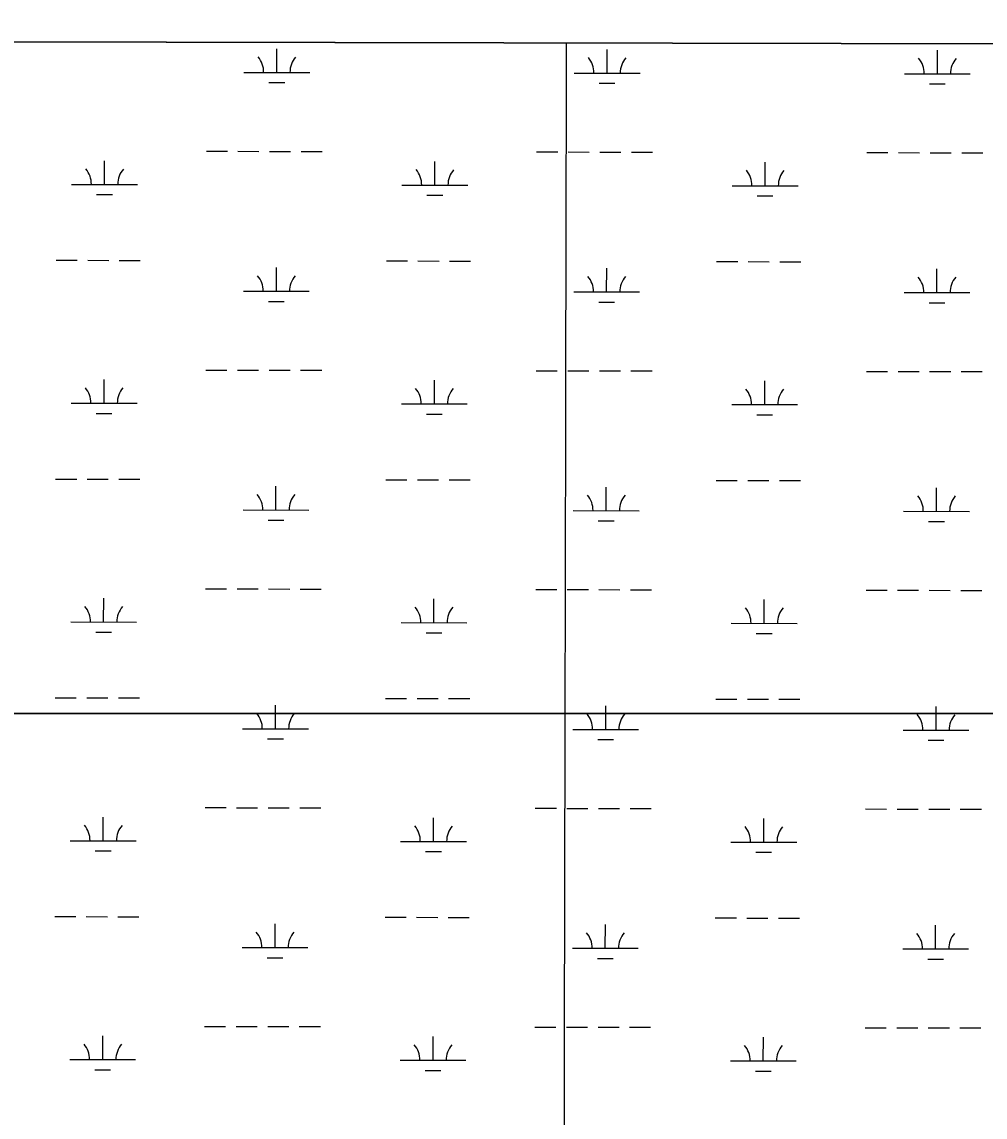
# Model space of a CAD drawing. Extents: x 3187622 to 3225504, y 800805 to 826213.
# Drawn here: x 3206716 to 3208180, y 822769 to 824434 of the extents above; entities that cross this region are included whole.
import ezdxf

# ---------------------------------------------------------------- set-up
doc = ezdxf.new("R2010")
doc.units = 0
for name, color, linetype in [('V-GRID-FRAM', 7, 'Continuous'), ('V-GRID-MAJR', 7, 'Continuous'), ('V-SITE-VEGE', 7, 'Continuous'), ('V-WETL-SWMP', 7, 'Continuous')]:
    doc.layers.add(name, color=color, linetype=linetype)

msp = doc.modelspace()

# ---------------------------------------------------------------- linework, layer by layer
at = {"layer": 'V-GRID-FRAM'}
msp.add_lwpolyline([(3191838.829, 824434.074), (3223248.62, 824370.115), (3223219.523, 806183.487), (3191793.86, 806247.478), (3191838.829, 824434.074)], dxfattribs=at)
at = {"layer": 'V-GRID-MAJR'}
msp.add_spline([(3207506.691, 806215.483), (3207519.028, 812274.221), (3207531.372, 818336.426), (3207543.717, 824398.669), (3207543.724, 824402.095)], degree=3, dxfattribs=at)
at = {"layer": 'V-SITE-VEGE'}
msp.add_line((3208514.3546068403, 824400.1180293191), (3201846.238379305, 824413.6961535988), dxfattribs=at)
at = {"layer": 'V-WETL-SWMP'}
for p, q in [((3208514.359132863, 824400.118020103), (3205581.0388756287, 824406.0910694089)), ((3207103.3974189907, 824357.2412426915), (3207103.4707581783, 824393.2411459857)), ((3207605.304342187, 824356.2189647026), (3207605.377681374, 824392.2188679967)), ((3208107.211265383, 824355.1966867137), (3208107.2846045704, 824391.1965900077)), ((3207053.3975262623, 824357.343081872), (3207153.39731172, 824357.1394035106)), ((3207555.304449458, 824356.3208038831), (3207655.304234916, 824356.1171255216)), ((3208057.211372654, 824355.2985258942), (3208157.211158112, 824355.0948475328)), ((3207091.3660087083, 824341.8347255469), (3207115.3659572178, 824341.7858427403)), ((3207593.272931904, 824340.8124475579), (3207617.272880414, 824340.7635647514)), ((3208095.1798551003, 824339.7901695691), (3208119.17980361, 824339.7412867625)), ((3206996.309039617, 824237.3881833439), (3207028.3089709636, 824237.3230062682)), ((3207044.308936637, 824237.2904177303), (3207076.3088679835, 824237.225240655)), ((3207092.308833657, 824237.1926521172), (3207124.3087650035, 824237.1274750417)), ((3207140.308730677, 824237.094886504), (3207172.308662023, 824237.0297094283)), ((3207498.2159628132, 824236.365905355), (3207530.21589416, 824236.3007282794)), ((3207546.2158598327, 824236.2681397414), (3207578.21579118, 824236.202962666)), ((3207594.2157568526, 824236.1703741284), (3207626.2156881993, 824236.1051970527)), ((3207642.2156538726, 824236.072608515), (3207674.2155852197, 824236.0074314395)), ((3208000.1228860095, 824235.3436273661), (3208032.1228173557, 824235.2784502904)), ((3208048.122783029, 824235.2458617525), (3208080.1227143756, 824235.1806846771)), ((3208096.122680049, 824235.1480961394), (3208128.1226113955, 824235.0829190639)), ((3208144.122577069, 824235.0503305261), (3208176.1225084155, 824234.9851534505)), ((3206841.6139996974, 824186.9611901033), (3206841.687338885, 824222.9610933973)), ((3207343.5209228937, 824185.9389121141), (3207343.594262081, 824221.9388154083)), ((3207845.4278460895, 824184.9166341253), (3207845.501185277, 824220.9165374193)), ((3206791.6141069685, 824187.063029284), (3206891.6138924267, 824186.8593509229)), ((3207293.521030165, 824186.0407512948), (3207393.520815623, 824185.8370729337)), ((3207795.4279533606, 824185.018473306), (3207895.4277388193, 824184.8147949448)), ((3206829.5825894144, 824171.5546729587), (3206853.5825379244, 824171.5057901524)), ((3207331.489512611, 824170.5323949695), (3207355.4894611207, 824170.4835121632)), ((3207833.396435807, 824169.5101169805), (3207857.3963843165, 824169.4612341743)), ((3206767.9709991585, 824071.6790163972), (3206799.9709305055, 824071.6138393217)), ((3206815.9708961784, 824071.5812507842), (3206847.9708275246, 824071.5160737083)), ((3206863.9707931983, 824071.4834851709), (3206895.9707245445, 824071.418308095)), ((3207269.8779223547, 824070.6567384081), (3207301.877853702, 824070.5915613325)), ((3207317.8778193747, 824070.558972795), (3207349.877750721, 824070.4937957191)), ((3207365.8777163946, 824070.4612071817), (3207397.8776477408, 824070.3960301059)), ((3207771.7848455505, 824069.6344604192), (3207803.7847768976, 824069.5692833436)), ((3207819.784742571, 824069.5366948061), (3207851.784673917, 824069.4715177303)), ((3207867.7846395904, 824069.4389291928), (3207899.784570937, 824069.3737521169)), ((3207102.719693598, 824024.5671363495), (3207102.793032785, 824060.5670396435)), ((3207604.6266167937, 824023.5448583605), (3207604.699955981, 824059.5447616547)), ((3208106.5335399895, 824022.5225803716), (3208106.606879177, 824058.5224836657)), ((3207052.719800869, 824024.66897553), (3207152.7195863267, 824024.4652971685)), ((3207554.626724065, 824023.646697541), (3207654.6265095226, 824023.4430191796)), ((3208056.533647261, 824022.6244195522), (3208156.533432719, 824022.4207411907)), ((3207090.688283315, 824009.1606192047), (3207114.6882318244, 824009.1117363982)), ((3207592.595206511, 824008.1383412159), (3207616.5951550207, 824008.0894584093)), ((3208094.502129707, 824007.116063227), (3208118.5020782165, 824007.0671804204)), ((3206995.6313142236, 823904.7140770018), (3207027.6312455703, 823904.6488999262)), ((3207043.6312112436, 823904.6163113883), (3207075.6311425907, 823904.5511343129)), ((3207091.6311082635, 823904.5185457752), (3207123.63103961, 823904.4533686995)), ((3207139.6310052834, 823904.4207801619), (3207171.63093663, 823904.3556030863)), ((3207497.5382374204, 823903.691799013), (3207529.5381687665, 823903.6266219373)), ((3207545.53813444, 823903.5940333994), (3207577.5380657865, 823903.528856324)), ((3207593.53803146, 823903.4962677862), (3207625.5379628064, 823903.4310907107)), ((3207641.5379284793, 823903.398502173), (3207673.5378598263, 823903.3333250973)), ((3207999.445160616, 823902.669521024), (3208031.445091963, 823902.6043439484)), ((3208047.4450576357, 823902.5717554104), (3208079.4449889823, 823902.5065783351)), ((3208095.4449546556, 823902.4739897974), (3208127.444886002, 823902.4088127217)), ((3208143.4448516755, 823902.3762241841), (3208175.444783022, 823902.3110471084)), ((3206840.9362743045, 823854.2870837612), (3206841.0096134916, 823890.2869870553)), ((3207342.8431975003, 823853.2648057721), (3207342.916536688, 823889.2647090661)), ((3207844.7501206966, 823852.2425277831), (3207844.8234598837, 823888.2424310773)), ((3206790.936381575, 823854.388922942), (3206890.9361670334, 823854.1852445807)), ((3207292.8433047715, 823853.3666449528), (3207392.8430902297, 823853.1629665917)), ((3207794.7502279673, 823852.3443669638), (3207894.750013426, 823852.1406886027)), ((3206828.9048640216, 823838.8805666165), (3206852.904812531, 823838.8316838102)), ((3207330.811787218, 823837.8582886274), (3207354.8117357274, 823837.8094058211)), ((3207832.718710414, 823836.8360106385), (3207856.718658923, 823836.7871278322)), ((3206767.2932737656, 823739.0049100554), (3206799.2932051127, 823738.9397329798)), ((3206815.2931707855, 823738.9071444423), (3206847.2931021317, 823738.8419673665)), ((3206863.2930678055, 823738.809378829), (3206895.2929991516, 823738.7442017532)), ((3207269.2001969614, 823737.9826320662), (3207301.2001283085, 823737.9174549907)), ((3207317.200093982, 823737.8848664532), (3207349.200025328, 823737.8196893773)), ((3207365.1999910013, 823737.7871008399), (3207397.199922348, 823737.721923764)), ((3207771.1071201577, 823736.9603540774), (3207803.107051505, 823736.8951770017)), ((3207819.1070171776, 823736.8625884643), (3207851.1069485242, 823736.7974113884)), ((3207867.1069141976, 823736.7648228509), (3207899.1068455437, 823736.6996457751)), ((3207102.0419682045, 823691.8930300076), (3207102.115307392, 823727.8929333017)), ((3207603.9488914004, 823690.8707520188), (3207604.022230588, 823726.8706553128)), ((3208105.8558145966, 823689.8484740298), (3208105.9291537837, 823725.8483773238)), ((3207052.0420754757, 823691.994869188), (3207152.0418609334, 823691.7911908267)), ((3207553.948998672, 823690.9725911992), (3207653.9487841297, 823690.7689128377)), ((3208055.855921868, 823689.9503132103), (3208155.855707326, 823689.7466348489)), ((3207090.010557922, 823676.486512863), (3207114.0105064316, 823676.4376300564)), ((3207591.917481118, 823675.464234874), (3207615.9174296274, 823675.4153520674)), ((3208093.824404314, 823674.4419568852), (3208117.8243528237, 823674.3930740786)), ((3206994.9535888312, 823572.03997066), (3207026.9535201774, 823571.9747935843)), ((3207042.9534858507, 823571.9422050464), (3207074.9534171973, 823571.8770279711)), ((3207090.9533828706, 823571.8444394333), (3207122.9533142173, 823571.7792623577)), ((3207138.95327989, 823571.7466738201), (3207170.953211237, 823571.6814967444)), ((3207496.860512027, 823571.017692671), (3207528.8604433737, 823570.9525155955)), ((3207544.8604090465, 823570.9199270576), (3207576.860340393, 823570.8547499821)), ((3207592.8603060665, 823570.8221614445), (3207624.860237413, 823570.7569843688)), ((3207640.8602030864, 823570.7243958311), (3207672.860134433, 823570.6592187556)), ((3207998.7674352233, 823569.9954146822), (3208030.7673665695, 823569.9302376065)), ((3208046.767332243, 823569.8976490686), (3208078.7672635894, 823569.8324719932)), ((3208094.7672292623, 823569.7998834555), (3208126.7671606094, 823569.7347063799)), ((3208142.7671262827, 823569.7021178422), (3208174.7670576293, 823569.6369407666)), ((3206840.258548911, 823521.6129774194), (3206840.3318880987, 823557.6128807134)), ((3207342.1654721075, 823520.5906994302), (3207342.2388112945, 823556.5906027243)), ((3207844.0723953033, 823519.5684214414), (3207844.145734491, 823555.5683247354)), ((3206790.2586561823, 823521.7148166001), (3206890.2584416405, 823521.511138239)), ((3207292.165579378, 823520.692538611), (3207392.165364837, 823520.4888602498)), ((3207794.0725025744, 823519.670260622), (3207894.0722880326, 823519.4665822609)), ((3206828.2271386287, 823506.2064602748), (3206852.227087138, 823506.1575774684)), ((3207330.134061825, 823505.1841822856), (3207354.134010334, 823505.1352994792)), ((3207832.040985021, 823504.1619042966), (3207856.0409335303, 823504.1130214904)), ((3206766.6155483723, 823406.3308037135), (3206798.6154797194, 823406.265626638)), ((3206814.615445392, 823406.2330381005), (3206846.615376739, 823406.1678610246)), ((3206862.615342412, 823406.1352724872), (3206894.6152737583, 823406.0700954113)), ((3207268.5224715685, 823405.3085257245), (3207300.5224029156, 823405.2433486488)), ((3207316.5223685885, 823405.2107601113), (3207348.522299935, 823405.1455830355)), ((3207364.5222656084, 823405.112994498), (3207396.5221969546, 823405.0478174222)), ((3207770.429394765, 823404.2862477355), (3207802.4293261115, 823404.2210706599)), ((3207818.4292917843, 823404.1884821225), (3207850.4292231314, 823404.1233050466)), ((3207866.4291888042, 823404.0907165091), (3207898.429120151, 823404.0255394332)), ((3207101.4114754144, 823382.403924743), (3207101.4375819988, 823395.2188269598)), ((3207603.3204816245, 823382.404133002), (3207603.3445051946, 823394.196548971)), ((3208105.229487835, 823382.4043412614), (3208105.251428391, 823393.174270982)), ((3205837.8262201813, 823382.4034004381), (3208682.8538200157, 823382.4045809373)), ((3207101.3602641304, 823359.2249532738), (3207101.4074812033, 823382.4063901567)), ((3207603.2671987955, 823358.2026752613), (3207603.3164981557, 823382.4064205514)), ((3208105.17413346, 823357.180397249), (3208105.225515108, 823382.4064509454)), ((3207051.360370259, 823359.3267924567), (3207151.3601580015, 823359.1231140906)), ((3207553.267304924, 823358.3045144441), (3207653.2670926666, 823358.1008360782)), ((3208055.174239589, 823357.2822364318), (3208155.174027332, 823357.0785580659)), ((3207089.3288590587, 823343.8184269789), (3207113.328808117, 823343.7695441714)), ((3207591.235793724, 823342.7961489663), (3207615.235742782, 823342.7472661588)), ((3208093.142728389, 823341.773870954), (3208117.142677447, 823341.7249881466)), ((3206994.271924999, 823239.3718227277), (3207026.2718570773, 823239.3066456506)), ((3207042.271823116, 823239.2740571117), (3207074.271755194, 823239.208880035)), ((3207090.2717212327, 823239.1762914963), (3207122.2716533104, 823239.1111144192)), ((3207138.2716193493, 823239.0785258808), (3207170.271551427, 823239.0133488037)), ((3207496.1788596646, 823238.3495447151), (3207528.1787917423, 823238.2843676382)), ((3207544.178757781, 823238.2517790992), (3207576.178689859, 823238.1866020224)), ((3207592.1786558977, 823238.1540134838), (3207624.1785879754, 823238.0888364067)), ((3207640.1785540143, 823238.0562478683), (3207672.178486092, 823237.9910707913)), ((3207998.0857943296, 823237.3272667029), (3208030.085726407, 823237.2620896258)), ((3208046.085692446, 823237.229501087), (3208078.0856245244, 823237.1643240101)), ((3208094.085590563, 823237.1317354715), (3208126.085522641, 823237.0665583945)), ((3208142.0854886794, 823237.033969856), (3208174.0854207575, 823236.968792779)), ((3206839.576899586, 823188.9447994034), (3206839.650225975, 823224.9447240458)), ((3207341.4838342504, 823187.9225213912), (3207341.55716064, 823223.9224460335)), ((3207843.390768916, 823186.9002433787), (3207843.4640953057, 823222.900168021)), ((3206789.577005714, 823189.0466385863), (3206889.576793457, 823188.8429602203)), ((3207291.483940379, 823188.024360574), (3207391.4837281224, 823187.820682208)), ((3207793.3908750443, 823187.0020825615), (3207893.3906627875, 823186.7984041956)), ((3206827.545494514, 823173.5382731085), (3206851.545443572, 823173.4893903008)), ((3207329.452429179, 823172.5159950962), (3207353.452378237, 823172.4671122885)), ((3207831.3593638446, 823171.4937170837), (3207855.3593129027, 823171.444834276)), ((3206765.9339384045, 823073.6625572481), (3206797.9338704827, 823073.5973801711)), ((3206813.933836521, 823073.5647916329), (3206845.933768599, 823073.4996145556)), ((3206861.9337346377, 823073.4670260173), (3206893.933666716, 823073.40184894)), ((3207267.84087307, 823072.6402792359), (3207299.840805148, 823072.5751021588)), ((3207315.840771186, 823072.5425136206), (3207347.840703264, 823072.4773365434)), ((3207363.840669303, 823072.4447480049), (3207395.8406013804, 823072.3795709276)), ((3207769.7478077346, 823071.6180012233), (3207801.747739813, 823071.5528241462)), ((3207817.7477058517, 823071.5202356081), (3207849.747637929, 823071.4550585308)), ((3207865.7476039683, 823071.4224699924), (3207897.747536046, 823071.3572929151)), ((3207100.6826570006, 823026.5506496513), (3207100.75598339, 823062.5505742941)), ((3207602.5895916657, 823025.5283716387), (3207602.662918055, 823061.5282962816)), ((3208104.496526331, 823024.5060936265), (3208104.5698527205, 823060.5060182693)), ((3207050.6827631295, 823026.6524888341), (3207150.6825508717, 823026.4488104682)), ((3207552.5896977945, 823025.6302108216), (3207652.5894855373, 823025.4265324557)), ((3208054.4966324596, 823024.6079328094), (3208154.4964202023, 823024.4042544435)), ((3207088.6512519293, 823011.1441233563), (3207112.651200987, 823011.0952405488)), ((3207590.558186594, 823010.1218453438), (3207614.5581356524, 823010.0729625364)), ((3208092.4651212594, 823009.0995673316), (3208116.4650703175, 823009.0506845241)), ((3206993.5943178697, 822906.6975191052), (3207025.5942499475, 822906.6323420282)), ((3207041.5942159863, 822906.5997534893), (3207073.594148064, 822906.5345764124)), ((3207089.594114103, 822906.5019878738), (3207121.5940461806, 822906.4368107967)), ((3207137.5940122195, 822906.4042222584), (3207169.593944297, 822906.3390451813)), ((3207495.501252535, 822905.6752410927), (3207527.501184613, 822905.6100640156)), ((3207543.5011506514, 822905.5774754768), (3207575.5010827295, 822905.5122983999)), ((3207591.501048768, 822905.4797098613), (3207623.500980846, 822905.4145327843)), ((3207639.5009468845, 822905.3819442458), (3207671.5008789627, 822905.3167671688)), ((3207997.4081872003, 822904.6529630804), (3208029.408119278, 822904.5877860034)), ((3208045.408085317, 822904.5551974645), (3208077.408017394, 822904.4900203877)), ((3208093.4079834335, 822904.457431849), (3208125.407915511, 822904.392254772)), ((3208141.40788155, 822904.3596662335), (3208173.4078136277, 822904.2944891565)), ((3206838.8992924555, 822856.270495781), (3206838.9726188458, 822892.2704204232)), ((3207340.806227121, 822855.2482177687), (3207340.879553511, 822891.248142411)), ((3207842.713161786, 822854.2259397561), (3207842.786488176, 822890.2258643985)), ((3206788.8993985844, 822856.3723349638), (3206888.8991863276, 822856.1686565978)), ((3207290.8063332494, 822855.3500569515), (3207390.8061209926, 822855.1463785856)), ((3207792.713267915, 822854.327778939), (3207892.713055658, 822854.1241005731)), ((3206826.8678873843, 822840.863969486), (3206850.8678364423, 822840.8150866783)), ((3207328.77482205, 822839.8416914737), (3207352.774771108, 822839.792808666)), ((3207830.681756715, 822838.8194134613), (3207854.681705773, 822838.7705306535))]:
    msp.add_line(p, q, dxfattribs=at)
msp.add_lwpolyline([(3208682.853, 823382.407), (3205837.825, 823382.407), (3205839.704, 823379.594), (3205855.524, 823358.5380000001), (3205867.128, 823340.639), (3205888.223, 823311.16), (3205902.991, 823289.05), (3205929.363, 823249.041), (3205954.687, 823202.71), (3205974.734, 823166.909), (3205994.778, 823134.269), (3206017.985, 823099.525), (3206048.58, 823048.985), (3206066.517, 823017.3960000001), (3206091.833, 822979.493), (3206111.873, 822952.12), (3206141.409, 822907.9), (3206163.56, 822875.261), (3206221.575, 822791.034), (3206256.379, 822745.765)], dxfattribs=at)
for centre, radius, start, end in [((3207048.155568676, 824357.828562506), 35.24628790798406, 359.11148115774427, 40.655139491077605), ((3207158.641203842, 824357.6035266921), 35.246287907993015, 139.11147732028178, 180.6551356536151), ((3207550.0624918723, 824356.806284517), 35.24628790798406, 359.11148115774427, 40.655139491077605), ((3207660.5481270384, 824356.5812487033), 35.246287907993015, 139.11147732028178, 180.6551356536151), ((3208051.969415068, 824355.7840065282), 35.24628790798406, 359.11148115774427, 40.655139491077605), ((3208162.4550502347, 824355.5589707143), 35.246287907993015, 139.11147732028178, 180.6551356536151), ((3206786.372149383, 824187.548509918), 35.24628790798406, 359.11148115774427, 40.655139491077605), ((3206896.8577845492, 824187.3234741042), 35.246287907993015, 139.11147732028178, 180.6551356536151), ((3207288.2790725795, 824186.5262319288), 35.24628790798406, 359.11148115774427, 40.655139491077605), ((3207398.7647077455, 824186.3011961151), 35.246287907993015, 139.11147732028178, 180.6551356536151), ((3207790.1859957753, 824185.5039539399), 35.24628790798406, 359.11148115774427, 40.655139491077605), ((3207900.6716309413, 824185.2789181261), 35.246287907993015, 139.11147732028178, 180.6551356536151), ((3207047.4778432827, 824025.1544561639), 35.24628790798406, 359.11148115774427, 40.655139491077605), ((3207157.9634784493, 824024.9294203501), 35.246287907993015, 139.11147732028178, 180.6551356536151), ((3207549.384766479, 824024.132178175), 35.24628790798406, 359.11148115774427, 40.655139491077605), ((3207659.870401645, 824023.9071423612), 35.246287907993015, 139.11147732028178, 180.6551356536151), ((3208051.2916896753, 824023.1099001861), 35.24628790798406, 359.11148115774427, 40.655139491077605), ((3208161.7773248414, 824022.8848643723), 35.246287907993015, 139.11147732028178, 180.6551356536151), ((3206785.6944239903, 823854.8744035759), 35.24628790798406, 359.11148115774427, 40.655139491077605), ((3206896.180059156, 823854.6493677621), 35.246287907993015, 139.11147732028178, 180.6551356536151), ((3207287.601347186, 823853.8521255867), 35.24628790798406, 359.11148115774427, 40.655139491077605), ((3207398.086982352, 823853.627089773), 35.246287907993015, 139.11147732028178, 180.6551356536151), ((3207789.5082703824, 823852.8298475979), 35.24628790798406, 359.11148115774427, 40.655139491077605), ((3207899.993905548, 823852.604811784), 35.246287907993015, 139.11147732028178, 180.6551356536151), ((3207046.80011789, 823692.4803498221), 35.24628790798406, 359.11148115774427, 40.655139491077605), ((3207157.285753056, 823692.2553140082), 35.246287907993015, 139.11147732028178, 180.6551356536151), ((3207548.707041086, 823691.4580718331), 35.24628790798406, 359.11148115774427, 40.655139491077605), ((3207659.192676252, 823691.2330360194), 35.246287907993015, 139.11147732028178, 180.6551356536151), ((3208050.613964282, 823690.4357938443), 35.24628790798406, 359.11148115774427, 40.655139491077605), ((3208161.0995994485, 823690.2107580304), 35.246287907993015, 139.11147732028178, 180.6551356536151), ((3206785.016698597, 823522.2002972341), 35.24628790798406, 359.11148115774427, 40.655139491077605), ((3206895.502333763, 823521.9752614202), 35.246287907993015, 139.11147732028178, 180.6551356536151), ((3207286.9236217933, 823521.1780192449), 35.24628790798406, 359.11148115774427, 40.655139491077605), ((3207397.409256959, 823520.9529834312), 35.246287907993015, 139.11147732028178, 180.6551356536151), ((3207788.830544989, 823520.155741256), 35.24628790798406, 359.11148115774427, 40.655139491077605), ((3207899.316180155, 823519.9307054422), 35.246287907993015, 139.11147732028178, 180.6551356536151), ((3207046.122392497, 823359.8062434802), 35.24628790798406, 39.876621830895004, 40.65513949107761), ((3207156.608027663, 823359.5812076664), 35.246287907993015, 139.11147732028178, 139.6449774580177), ((3207046.1184123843, 823359.8122733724), 35.246287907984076, 359.11148072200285, 39.8690641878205), ((3207156.604050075, 823359.5872375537), 35.24628790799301, 139.6526313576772, 180.6551360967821), ((3207548.0253470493, 823358.78999536), 35.246287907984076, 359.11148072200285, 40.655139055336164), ((3207658.51098474, 823358.5649595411), 35.24628790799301, 139.1114777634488, 180.65513609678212), ((3208049.9322817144, 823357.7677173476), 35.246287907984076, 359.11148072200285, 40.655139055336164), ((3208160.4179194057, 823357.5426815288), 35.24628790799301, 139.1114777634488, 180.65513609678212), ((3206784.33504784, 823189.5321195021), 35.246287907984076, 359.11148072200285, 40.655139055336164), ((3206894.8206855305, 823189.3070836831), 35.24628790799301, 139.1114777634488, 180.65513609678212), ((3207286.241982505, 823188.5098414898), 35.246287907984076, 359.11148072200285, 40.655139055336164), ((3207396.727620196, 823188.2848056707), 35.24628790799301, 139.1114777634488, 180.65513609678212), ((3207788.1489171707, 823187.4875634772), 35.246287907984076, 359.11148072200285, 40.655139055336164), ((3207898.634554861, 823187.2625276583), 35.24628790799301, 139.1114777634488, 180.65513609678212), ((3207045.4408052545, 823027.13796975), 35.246287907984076, 359.11148072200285, 40.655139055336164), ((3207155.9264429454, 823026.9129339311), 35.24628790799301, 139.1114777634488, 180.65513609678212), ((3207547.3477399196, 823026.1156917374), 35.246287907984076, 359.11148072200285, 40.655139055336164), ((3207657.833377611, 823025.8906559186), 35.24628790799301, 139.1114777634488, 180.65513609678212), ((3208049.254674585, 823025.0934137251), 35.246287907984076, 359.11148072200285, 40.655139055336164), ((3208159.740312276, 823024.8683779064), 35.24628790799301, 139.1114777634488, 180.65513609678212), ((3206783.657440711, 822856.8578158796), 35.246287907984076, 359.11148072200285, 40.655139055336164), ((3206894.1430784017, 822856.6327800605), 35.24628790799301, 139.1114777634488, 180.65513609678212), ((3207285.564375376, 822855.8355378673), 35.246287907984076, 359.11148072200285, 40.655139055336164), ((3207396.0500130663, 822855.6105020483), 35.24628790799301, 139.1114777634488, 180.65513609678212), ((3207787.471310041, 822854.8132598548), 35.246287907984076, 359.11148072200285, 40.655139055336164), ((3207897.956947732, 822854.5882240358), 35.24628790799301, 139.1114777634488, 180.65513609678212)]:
    msp.add_arc(centre, radius, start, end, dxfattribs=at)

doc.saveas('drawing.dxf')
